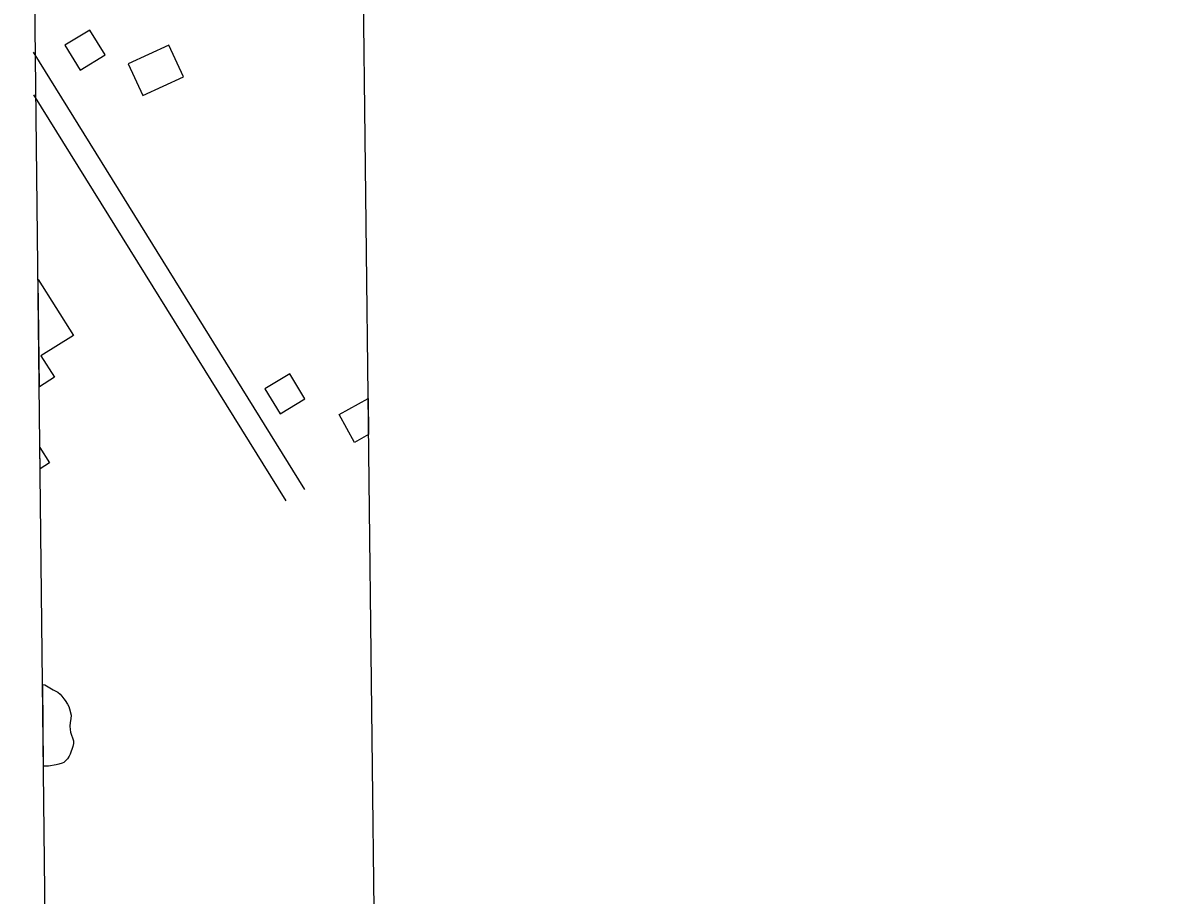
# Model space of a CAD drawing. Extents: x 3683402 to 3721514, y 487807 to 513565.
# Drawn here: x 3687448 to 3689013, y 508703 to 509895 of the extents above; entities that cross this region are included whole.
import ezdxf

# ---------------------------------------------------------------- set-up
doc = ezdxf.new("R2010")
doc.units = 0
for name, color, linetype in [('V-ANNO-SYMB', 7, 'Continuous'), ('V-BLDG-OTLN', 7, 'Continuous'), ('V-GRID-FRAM', 7, 'Continuous'), ('V-ROAD-CNTR', 7, 'Continuous'), ('V-SITE-VEGE', 7, 'Continuous')]:
    doc.layers.add(name, color=color, linetype=linetype)

msp = doc.modelspace()

# ---------------------------------------------------------------- linework, layer by layer
at = {"layer": 'V-ANNO-SYMB'}
msp.add_lwpolyline([(3687900.3, 511066.8), (3696792.8, 511170.1), (3696858.2, 505541.9), (3687965.7, 505438.5)], close=True, dxfattribs=at)
at = {"layer": 'V-BLDG-OTLN'}
for p, q in [((3687470.5, 509397.5), (3687468.9, 509544.1)), ((3687880.3, 509359.7), (3687919.9, 509381.7)), ((3687919.9, 509381.7), (3687920.4, 509332.3)), ((3687901.4, 509321.7), (3687880.3, 509359.7)), ((3687920.4, 509332.3), (3687901.4, 509321.7)), ((3687471.8, 509285.7), (3687471.4, 509314.6))]:
    msp.add_line(p, q, dxfattribs=at)
for points in [[(3687560.3, 509851.2), (3687539.4, 509885.3), (3687505.3, 509864.4), (3687526.2, 509830.3)], [(3687592, 509839.2), (3687612, 509795.9), (3687667.5, 509821.5), (3687647.6, 509864.8)], [(3687833.5, 509381.4), (3687812.6, 509415.5), (3687778.5, 509394.7), (3687799.4, 509360.5)]]:
    msp.add_lwpolyline(points, close=True, dxfattribs=at)
for points in [[(3687468.9, 509544.1), (3687517, 509468), (3687472.7, 509440), (3687491.3, 509410.6), (3687470.5, 509397.5)], [(3687471.4, 509314.6), (3687484.6, 509293.8), (3687471.8, 509285.7)]]:
    msp.add_lwpolyline(points, dxfattribs=at)
at = {"layer": 'V-GRID-FRAM'}
msp.add_lwpolyline([(3687448, 511403.5), (3719130.8, 511772.1), (3719350.3, 493590.7), (3687651.7, 493221.8), (3687448, 511403.5)], dxfattribs=at)
at = {"layer": 'V-ROAD-CNTR'}
for points in [[(3687833.1, 509257.5), (3687462.4, 509854.9)], [(3687807.6, 509241.7), (3687463, 509796.9)]]:
    msp.add_lwpolyline(points, dxfattribs=at)
at = {"layer": 'V-SITE-VEGE'}
for p, q in [((3687476.3, 508878.9), (3687475.1, 508990.6)), ((3687475.1, 508990.6), (3687478.2, 508990.2)), ((3687478.2, 508990.2), (3687480.3, 508989)), ((3687480.3, 508989), (3687482.4, 508987.5)), ((3687482.4, 508987.5), (3687489.4, 508983.5)), ((3687489.4, 508983.5), (3687492.3, 508982.3)), ((3687492.3, 508982.3), (3687495.8, 508980.1)), ((3687495.8, 508980.1), (3687498.9, 508977.7)), ((3687498.9, 508977.7), (3687501.4, 508974.6)), ((3687501.4, 508974.6), (3687504, 508971.3)), ((3687504, 508971.3), (3687505.9, 508968.7)), ((3687505.9, 508968.7), (3687508.9, 508964)), ((3687508.9, 508964), (3687510.6, 508960.6)), ((3687510.6, 508960.6), (3687511.7, 508957.5)), ((3687511.7, 508957.5), (3687513.8, 508949)), ((3687512.8, 508938.9), (3687512.3, 508933.7)), ((3687513.5, 508943.6), (3687512.8, 508938.9)), ((3687513.8, 508949), (3687513.5, 508943.6)), ((3687512.3, 508933.7), (3687512.5, 508929.2)), ((3687512.5, 508929.2), (3687513.2, 508925.6)), ((3687513.2, 508925.6), (3687517.1, 508913.8)), ((3687516.3, 508905.8), (3687512.7, 508895.6)), ((3687517.1, 508910.2), (3687516.3, 508905.8)), ((3687517.1, 508913.8), (3687517.1, 508910.2)), ((3687508.9, 508889.3), (3687504.1, 508884.3)), ((3687511.3, 508892.6), (3687508.9, 508889.3)), ((3687512.7, 508895.6), (3687511.3, 508892.6)), ((3687477.4, 508879.1), (3687476.3, 508878.9)), ((3687483.1, 508879.3), (3687477.4, 508879.1)), ((3687493.5, 508881.1), (3687483.1, 508879.3)), ((3687497, 508881.8), (3687493.5, 508881.1)), ((3687501.5, 508883.2), (3687497, 508881.8)), ((3687504.1, 508884.3), (3687501.5, 508883.2))]:
    msp.add_line(p, q, dxfattribs=at)

doc.saveas('drawing.dxf')
